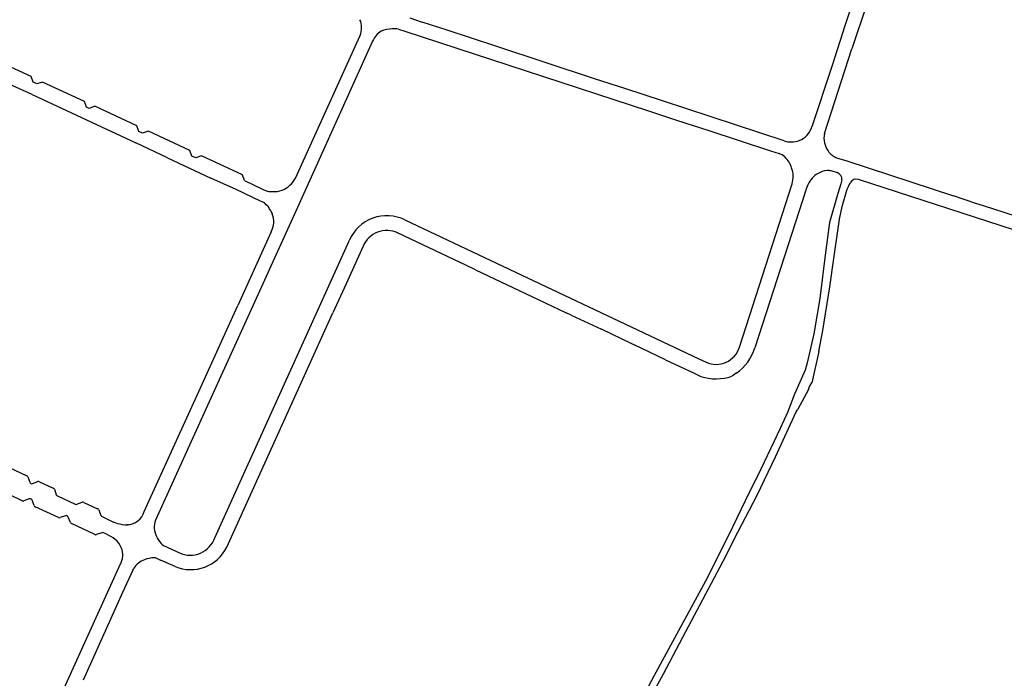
# Model space of a CAD drawing. Extents: x 148869 to 161638, y 453607 to 469810.
# Tile 893 of 1056: x 159105.49 to 159110.1, y 459861.6 to 459864.68. Entities that reach past the tile are written whole.
import ezdxf

# ---------------------------------------------------------------- set-up
doc = ezdxf.new("R2010")
doc.units = 0
doc.layers.add('LKI_V01_KANTRIJWEG', color=252, linetype='CONTINUOUS')

msp = doc.modelspace()

# ---------------------------------------------------------------- linework, layer by layer
at = {"layer": 'LKI_V01_KANTRIJWEG'}
for p, q in [((159109.4524, 459864.7555), (159109.3831, 459864.5456)), ((159109.4524, 459864.7555), (159109.3831, 459864.5456)), ((159107.3142, 459864.6904), (159107.3719, 459864.6713)), ((159107.3142, 459864.6904), (159107.3719, 459864.6713)), ((159107.2324, 459864.6391), (159107.2246, 459864.6383)), ((159107.2324, 459864.6391), (159107.2246, 459864.6383)), ((159107.2609, 459864.6377), (159107.2914, 459864.6277)), ((159107.2609, 459864.6377), (159107.2914, 459864.6277)), ((159106.7791, 459863.9403), (159107.0813, 459864.6079)), ((159106.7791, 459863.9403), (159107.0813, 459864.6079)), ((159107.1403, 459864.5817), (159106.7881, 459863.8029)), ((159107.1403, 459864.5817), (159106.7881, 459863.8029)), ((159109.2543, 459864.1489), (159109.3831, 459864.5456)), ((159109.2543, 459864.1489), (159109.3831, 459864.5456)), ((159108.3206, 459864.3594), (159108.1784, 459864.406)), ((159108.3206, 459864.3594), (159108.1784, 459864.406)), ((159105.547, 459864.3315), (159105.4434, 459864.3789)), ((159105.547, 459864.3315), (159105.4434, 459864.3789)), ((159105.5695, 459864.3813), (159105.5522, 459864.3895)), ((159105.5695, 459864.3813), (159105.5522, 459864.3895)), ((159105.547, 459864.3315), (159106.0331, 459864.1052)), ((159105.547, 459864.3315), (159106.0331, 459864.1052)), ((159105.8143, 459864.2669), (159105.8014, 459864.2727)), ((159105.8143, 459864.2669), (159105.8014, 459864.2727)), ((159109.1937, 459864.1753), (159109.1955, 459864.1802)), ((159109.1937, 459864.1753), (159109.1955, 459864.1802)), ((159106.0644, 459864.1504), (159106.0472, 459864.1589)), ((159106.0644, 459864.1504), (159106.0472, 459864.1589)), ((159106.1812, 459864.0357), (159106.0331, 459864.1052)), ((159106.1812, 459864.0357), (159106.0331, 459864.1052)), ((159109.2686, 459864.0763), (159109.2694, 459864.0752)), ((159109.2686, 459864.0763), (159109.2694, 459864.0752)), ((159106.1812, 459864.0357), (159106.3838, 459863.9413)), ((159106.1812, 459864.0357), (159106.3838, 459863.9413)), ((159106.3127, 459864.0355), (159106.2951, 459864.0436)), ((159106.3127, 459864.0355), (159106.2951, 459864.0436)), ((159109.0023, 459864.0691), (159109.0418, 459864.0564)), ((159109.0023, 459864.0691), (159109.0418, 459864.0564)), ((159106.5019, 459863.8871), (159106.3838, 459863.9413)), ((159106.5019, 459863.8871), (159106.3838, 459863.9413)), ((159110.2362, 459863.6663), (159109.4129, 459863.9344)), ((159110.2362, 459863.6663), (159109.4129, 459863.9344)), ((159106.5413, 459863.9289), (159106.6279, 459863.8881)), ((159106.5413, 459863.9289), (159106.6279, 459863.8881)), ((159106.6279, 459863.8881), (159106.6463, 459863.8803)), ((159106.6279, 459863.8881), (159106.6463, 459863.8803)), ((159108.8563, 459863.1495), (159109.103, 459863.9135)), ((159108.8563, 459863.1495), (159109.103, 459863.9135)), ((159109.1702, 459863.893), (159108.928, 459863.1469)), ((159109.1702, 459863.893), (159108.928, 459863.1469)), ((159109.3304, 459863.9138), (159109.317, 459863.8694)), ((159109.3304, 459863.9138), (159109.317, 459863.8694)), ((159109.3352, 459863.9328), (159109.3304, 459863.9138)), ((159109.3352, 459863.9328), (159109.3304, 459863.9138)), ((159109.3607, 459863.8888), (159109.3665, 459863.9014)), ((159109.3607, 459863.8888), (159109.3665, 459863.9014)), ((159109.3665, 459863.9014), (159109.3747, 459863.9193)), ((159109.3665, 459863.9014), (159109.3747, 459863.9193)), ((159106.6152, 459863.8337), (159106.5019, 459863.8871)), ((159106.6152, 459863.8337), (159106.5019, 459863.8871)), ((159106.6619, 459863.8775), (159106.6707, 459863.8776)), ((159106.6619, 459863.8775), (159106.6707, 459863.8776)), ((159109.9619, 459863.8227), (159109.8587, 459863.8572)), ((159109.9619, 459863.8227), (159109.8587, 459863.8572)), ((159106.7881, 459863.8029), (159106.7808, 459863.7867)), ((159106.7881, 459863.8029), (159106.7808, 459863.7867)), ((159109.9991, 459863.8112), (159109.9619, 459863.8227)), ((159109.9991, 459863.8112), (159109.9619, 459863.8227)), ((159110.4858, 459863.651), (159109.9991, 459863.8112)), ((159110.4858, 459863.651), (159109.9991, 459863.8112)), ((159106.7808, 459863.7867), (159106.5253, 459863.2237)), ((159106.7808, 459863.7867), (159106.5253, 459863.2237)), ((159106.6639, 459863.787), (159106.67, 459863.7744)), ((159106.6639, 459863.787), (159106.67, 459863.7744)), ((159106.6652, 459863.6902), (159106.509, 459863.3447)), ((159106.6652, 459863.6902), (159106.509, 459863.3447)), ((159107.5495, 459863.5457), (159107.2574, 459863.6841)), ((159107.5495, 459863.5457), (159107.2574, 459863.6841)), ((159106.4015, 459862.2578), (159107.0317, 459863.6498)), ((159106.4015, 459862.2578), (159107.0317, 459863.6498)), ((159107.0956, 459863.6218), (159107.0158, 459863.4464)), ((159107.0956, 459863.6218), (159107.0158, 459863.4464)), ((159107.6116, 459863.5161), (159107.5495, 459863.5457)), ((159107.6116, 459863.5161), (159107.5495, 459863.5457)), ((159107.6213, 459863.5118), (159107.6116, 459863.5161)), ((159107.6213, 459863.5118), (159107.6116, 459863.5161)), ((159107.6213, 459863.5118), (159107.9143, 459863.3734)), ((159107.6213, 459863.5118), (159107.9143, 459863.3734)), ((159107.0158, 459863.4464), (159106.9545, 459863.3106)), ((159107.0158, 459863.4464), (159106.9545, 459863.3106)), ((159106.3423, 459862.9765), (159106.509, 459863.3447)), ((159106.3423, 459862.9765), (159106.509, 459863.3447)), ((159107.9143, 459863.3734), (159108.0451, 459863.3111)), ((159107.9143, 459863.3734), (159108.0451, 459863.3111)), ((159106.4577, 459862.2139), (159106.9545, 459863.3106)), ((159106.4577, 459862.2139), (159106.9545, 459863.3106)), ((159108.0692, 459863.2998), (159108.0451, 459863.3111)), ((159108.0692, 459863.2998), (159108.0451, 459863.3111)), ((159108.0692, 459863.2998), (159108.2104, 459863.2334)), ((159108.0692, 459863.2998), (159108.2104, 459863.2334)), ((159106.5253, 459863.2237), (159106.3596, 459862.8593)), ((159106.5253, 459863.2237), (159106.3596, 459862.8593)), ((159108.3537, 459863.1655), (159108.2104, 459863.2334)), ((159108.3537, 459863.1655), (159108.2104, 459863.2334)), ((159108.3637, 459863.1607), (159108.3537, 459863.1655)), ((159108.3637, 459863.1607), (159108.3537, 459863.1655)), ((159108.5102, 459863.091), (159108.3637, 459863.1607)), ((159108.5102, 459863.091), (159108.3637, 459863.1607)), ((159109.2273, 459863.1288), (159109.1954, 459862.9827)), ((159109.2273, 459863.1288), (159109.1954, 459862.9827)), ((159108.5102, 459863.091), (159108.6447, 459863.0278)), ((159108.5102, 459863.091), (159108.6447, 459863.0278)), ((159108.6447, 459863.0278), (159108.6761, 459863.0129)), ((159108.6447, 459863.0278), (159108.6761, 459863.0129)), ((159108.8414, 459863.0278), (159108.8217, 459863.0138)), ((159108.8414, 459863.0278), (159108.8217, 459863.0138)), ((159109.1637, 459863.0418), (159109.1134, 459862.9295)), ((159109.1637, 459863.0418), (159109.1134, 459862.9295)), ((159106.0716, 459862.3807), (159106.3423, 459862.9765)), ((159106.0716, 459862.3807), (159106.3423, 459862.9765)), ((159109.1793, 459862.9511), (159109.1289, 459862.8572)), ((159109.1793, 459862.9511), (159109.1289, 459862.8572)), ((159106.3596, 459862.8593), (159106.1238, 459862.3397)), ((159106.3596, 459862.8593), (159106.1238, 459862.3397)), ((159105.4131, 459862.5985), (159105.5224, 459862.5478)), ((159105.4131, 459862.5985), (159105.5224, 459862.5478)), ((159105.5277, 459862.5426), (159105.5363, 459862.518)), ((159105.5277, 459862.5426), (159105.5363, 459862.518)), ((159105.5489, 459862.5111), (159105.5741, 459862.5205)), ((159105.5489, 459862.5111), (159105.5741, 459862.5205)), ((159105.5819, 459862.5203), (159105.646, 459862.4905)), ((159105.5819, 459862.5203), (159105.646, 459862.4905)), ((159105.5014, 459862.4309), (159105.3924, 459862.4815)), ((159105.5014, 459862.4309), (159105.3924, 459862.4815)), ((159105.6514, 459862.4849), (159105.6602, 459862.4593)), ((159105.6514, 459862.4849), (159105.6602, 459862.4593)), ((159105.534, 459862.4396), (159105.509, 459862.4308)), ((159105.534, 459862.4396), (159105.509, 459862.4308)), ((159105.5567, 459862.4082), (159105.547, 459862.4336)), ((159105.5567, 459862.4082), (159105.547, 459862.4336)), ((159105.6641, 459862.4547), (159105.6656, 459862.454)), ((159105.6641, 459862.4547), (159105.6656, 459862.454)), ((159105.6656, 459862.454), (159105.749, 459862.4153)), ((159105.6656, 459862.454), (159105.749, 459862.4153)), ((159105.7568, 459862.4147), (159105.7821, 459862.4237)), ((159105.7568, 459862.4147), (159105.7821, 459862.4237)), ((159105.7899, 459862.4235), (159105.8536, 459862.3937)), ((159105.7899, 459862.4235), (159105.8536, 459862.3937)), ((159105.6711, 459862.3522), (159105.562, 459862.4027)), ((159105.6711, 459862.3522), (159105.562, 459862.4027)), ((159105.8546, 459862.3932), (159105.8536, 459862.3937)), ((159105.8546, 459862.3932), (159105.8536, 459862.3937)), ((159105.8593, 459862.388), (159105.8693, 459862.3625)), ((159105.8593, 459862.388), (159105.8693, 459862.3625)), ((159105.7027, 459862.3606), (159105.6787, 459862.3521)), ((159105.7027, 459862.3606), (159105.6787, 459862.3521)), ((159105.7263, 459862.3294), (159105.7165, 459862.3547)), ((159105.7263, 459862.3294), (159105.7165, 459862.3547)), ((159105.8745, 459862.3568), (159105.9286, 459862.3314)), ((159105.8745, 459862.3568), (159105.9286, 459862.3314)), ((159105.9458, 459862.3253), (159105.9286, 459862.3314)), ((159105.9458, 459862.3253), (159105.9286, 459862.3314)), ((159105.8728, 459862.2817), (159105.8486, 459862.2728)), ((159105.8728, 459862.2817), (159105.8486, 459862.2728)), ((159105.8891, 459862.2772), (159105.8806, 459862.2817)), ((159105.8891, 459862.2772), (159105.8806, 459862.2817)), ((159105.9597, 459862.2214), (159105.9533, 459862.2323)), ((159105.9597, 459862.2214), (159105.9533, 459862.2323)), ((159106.1259, 459862.1634), (159106.1483, 459862.1533)), ((159106.1259, 459862.1634), (159106.1483, 459862.1533)), ((159106.216, 459862.124), (159106.1483, 459862.1533)), ((159106.216, 459862.124), (159106.1483, 459862.1533)), ((159106.0188, 459862.1066), (159105.9708, 459862.0011)), ((159106.0188, 459862.1066), (159105.9708, 459862.0011)), ((159105.9708, 459862.0011), (159105.7855, 459861.5923)), ((159105.9708, 459862.0011), (159105.7855, 459861.5923))]:
    msp.add_line(p, q, dxfattribs=at)
for points in [[(159109.458, 459864.9841), (159109.3498, 459864.6537), (159109.2898, 459864.4678), (159109.1955, 459864.1802)], [(159109.458, 459864.9841), (159109.3498, 459864.6537), (159109.2898, 459864.4678), (159109.1955, 459864.1802)], [(159108.1784, 459864.406), (159107.7166, 459864.5582), (159107.4897, 459864.6324), (159107.3719, 459864.6713)], [(159108.1784, 459864.406), (159107.7166, 459864.5582), (159107.4897, 459864.6324), (159107.3719, 459864.6713)], [(159107.2914, 459864.6277), (159107.8586, 459864.4432), (159108.431, 459864.2555), (159108.5618, 459864.2125), (159108.709, 459864.1657), (159109.0023, 459864.0691)], [(159107.2914, 459864.6277), (159107.8586, 459864.4432), (159108.431, 459864.2555), (159108.5618, 459864.2125), (159108.709, 459864.1657), (159109.0023, 459864.0691)], [(159105.5522, 459864.3895), (159105.5426, 459864.4161), (159105.3483, 459864.5054), (159105.3219, 459864.4955)], [(159105.5522, 459864.3895), (159105.5426, 459864.4161), (159105.3483, 459864.5054), (159105.3219, 459864.4955)], [(159105.8014, 459864.2727), (159105.7926, 459864.2996), (159105.5962, 459864.3905), (159105.5695, 459864.3813)], [(159105.8014, 459864.2727), (159105.7926, 459864.2996), (159105.5962, 459864.3905), (159105.5695, 459864.3813)], [(159109.0658, 459864.1155), (159108.4963, 459864.3026), (159108.3206, 459864.3594)], [(159109.0658, 459864.1155), (159108.4963, 459864.3026), (159108.3206, 459864.3594)], [(159106.0472, 459864.1589), (159106.0372, 459864.1854), (159105.841, 459864.2772), (159105.8143, 459864.2669)], [(159106.0472, 459864.1589), (159106.0372, 459864.1854), (159105.841, 459864.2772), (159105.8143, 459864.2669)], [(159106.2951, 459864.0436), (159106.2852, 459864.0701), (159106.0911, 459864.1603), (159106.0644, 459864.1504)], [(159106.2951, 459864.0436), (159106.2852, 459864.0701), (159106.0911, 459864.1603), (159106.0644, 459864.1504)], [(159106.5413, 459863.9289), (159106.5321, 459863.9557), (159106.3393, 459864.0449), (159106.3127, 459864.0355)], [(159106.5413, 459863.9289), (159106.5321, 459863.9557), (159106.3393, 459864.0449), (159106.3127, 459864.0355)], [(159109.3109, 459864.0364), (159109.3592, 459864.0209), (159109.8587, 459863.8572)], [(159109.3109, 459864.0364), (159109.3592, 459864.0209), (159109.8587, 459863.8572)], [(159109.2776, 459863.9766), (159109.2838, 459863.9765), (159109.3139, 459863.9665)], [(159109.2776, 459863.9766), (159109.2838, 459863.9765), (159109.3139, 459863.9665)], [(159109.2273, 459863.1288), (159109.2464, 459863.2282), (159109.2787, 459863.4321), (159109.2975, 459863.5648), (159109.3247, 459863.748), (159109.3376, 459863.8084), (159109.3607, 459863.8888)], [(159109.2273, 459863.1288), (159109.2464, 459863.2282), (159109.2787, 459863.4321), (159109.2975, 459863.5648), (159109.3247, 459863.748), (159109.3376, 459863.8084), (159109.3607, 459863.8888)], [(159109.317, 459863.8694), (159109.2771, 459863.7324), (159109.2571, 459863.5795), (159109.2332, 459863.3781), (159109.2046, 459863.2118), (159109.1731, 459863.0759), (159109.1637, 459863.0418)], [(159109.317, 459863.8694), (159109.2771, 459863.7324), (159109.2571, 459863.5795), (159109.2332, 459863.3781), (159109.2046, 459863.2118), (159109.1731, 459863.0759), (159109.1637, 459863.0418)], [(159106.6338, 459863.8244), (159106.624, 459863.8293), (159106.6152, 459863.8337)], [(159106.6338, 459863.8244), (159106.624, 459863.8293), (159106.6152, 459863.8337)], [(159107.2913, 459863.7451), (159108.667, 459863.0945), (159108.701, 459863.079)], [(159107.2913, 459863.7451), (159108.667, 459863.0945), (159108.701, 459863.079)], [(159109.1793, 459862.9511), (159109.185, 459862.9662), (159109.1954, 459862.9827)], [(159109.1793, 459862.9511), (159109.185, 459862.9662), (159109.1954, 459862.9827)], [(159109.1134, 459862.9295), (159109.082, 459862.8445), (159109.047, 459862.7693), (159108.9562, 459862.5795), (159108.8826, 459862.4302), (159108.8047, 459862.2685), (159108.6984, 459862.0542), (159108.4553, 459861.6105), (159108.386, 459861.478), (159108.3759, 459861.4678), (159108.3669, 459861.4616), (159108.3608, 459861.4582), (159108.3519, 459861.4542), (159108.3404, 459861.4531), (159108.3238, 459861.4561)], [(159109.1134, 459862.9295), (159109.082, 459862.8445), (159109.047, 459862.7693), (159108.9562, 459862.5795), (159108.8826, 459862.4302), (159108.8047, 459862.2685), (159108.6984, 459862.0542), (159108.4553, 459861.6105), (159108.386, 459861.478), (159108.3759, 459861.4678), (159108.3669, 459861.4616), (159108.3608, 459861.4582), (159108.3519, 459861.4542), (159108.3404, 459861.4531), (159108.3238, 459861.4561)], [(159108.3667, 459861.3664), (159108.3932, 459861.4251), (159108.4468, 459861.5217), (159108.5009, 459861.6208), (159108.5914, 459861.7933), (159108.781, 459862.1486), (159108.8495, 459862.2838), (159108.9393, 459862.4572), (159109.0256, 459862.6371), (159109.1219, 459862.8466), (159109.1289, 459862.8572)], [(159108.3667, 459861.3664), (159108.3932, 459861.4251), (159108.4468, 459861.5217), (159108.5009, 459861.6208), (159108.5914, 459861.7933), (159108.781, 459862.1486), (159108.8495, 459862.2838), (159108.9393, 459862.4572), (159109.0256, 459862.6371), (159109.1219, 459862.8466), (159109.1289, 459862.8572)], [(159105.8435, 459862.2723), (159105.8408, 459862.2732), (159105.7317, 459862.324)], [(159105.8435, 459862.2723), (159105.8408, 459862.2732), (159105.7317, 459862.324)], [(159105.916, 459862.2632), (159105.9117, 459862.2661), (159105.8891, 459862.2772)], [(159105.916, 459862.2632), (159105.9117, 459862.2661), (159105.8891, 459862.2772)], [(159106.1506, 459862.2311), (159106.1553, 459862.2258), (159106.1614, 459862.221), (159106.236, 459862.1871)], [(159106.1506, 459862.2311), (159106.1553, 459862.2258), (159106.1614, 459862.221), (159106.236, 459862.1871)], [(159105.5068, 459861.1345), (159105.9615, 459862.1359), (159105.9637, 459862.141)], [(159105.5068, 459861.1345), (159105.9615, 459862.1359), (159105.9637, 459862.141)]]:
    msp.add_lwpolyline(points, dxfattribs=at)
for centre, radius, start, end in [((159106.9917, 459864.6449), 0.0969, 337.5599, 22.6098), ((159106.9917, 459864.6449), 0.0969, 337.5599, 22.6098), ((159107.2393, 459864.5375), 0.1084, 122.845, 155.9182), ((159107.2393, 459864.5375), 0.1084, 122.845, 155.9182), ((159107.2327, 459864.5043), 0.1348, 90.127, 112.8065), ((159107.2327, 459864.5043), 0.1348, 90.127, 112.8065), ((159107.2413, 459864.5287), 0.1107, 79.7892, 94.5804), ((159107.2413, 459864.5287), 0.1107, 79.7892, 94.5804), ((159109.0997, 459864.2102), 0.1002, 291.4892, 339.6694), ((159109.0997, 459864.2102), 0.1002, 291.4892, 339.6694), ((159109.3553, 459864.1278), 0.1032, 168.158, 215.4718), ((159109.3553, 459864.1278), 0.1032, 168.158, 215.4718), ((159109.0992, 459864.2106), 0.1008, 250.6211, 291.6808), ((159109.0992, 459864.2106), 0.1008, 250.6211, 291.6808), ((159109.0048, 459863.9671), 0.0967, 29.9541, 67.4869), ((159109.0048, 459863.9671), 0.0967, 29.9541, 67.4869), ((159109.3461, 459864.1211), 0.0918, 215.4432, 247.4528), ((159109.3461, 459864.1211), 0.0918, 215.4432, 247.4528), ((159108.993, 459863.9552), 0.113, 17.3921, 32.1995), ((159108.993, 459863.9552), 0.113, 17.3921, 32.1995), ((159108.9856, 459863.9479), 0.1223, 343.6587, 19.6201), ((159108.9856, 459863.9479), 0.1223, 343.6587, 19.6201), ((159106.6691, 459863.999), 0.1246, 293.0298, 331.9317), ((159106.6691, 459863.999), 0.1246, 293.0298, 331.9317), ((159109.2931, 459863.8547), 0.1287, 130.2736, 162.6824), ((159109.2931, 459863.8547), 0.1287, 130.2736, 162.6824), ((159109.3033, 459863.8284), 0.1556, 116.4919, 126.8855), ((159109.3033, 459863.8284), 0.1556, 116.4919, 126.8855), ((159109.2731, 459863.886), 0.0907, 87.1599, 115.6563), ((159109.2731, 459863.886), 0.0907, 87.1599, 115.6563), ((159109.3054, 459863.9376), 0.0301, 350.9091, 73.7777), ((159109.3054, 459863.9376), 0.0301, 350.9091, 73.7777), ((159109.403, 459863.9035), 0.0324, 72.2484, 150.9293), ((159109.403, 459863.9035), 0.0324, 72.2484, 150.9293), ((159106.6619, 459863.9214), 0.0439, 249.2782, 270.0862), ((159106.6619, 459863.9214), 0.0439, 249.2782, 270.0862), ((159106.6778, 459863.9974), 0.12, 266.6314, 289.5062), ((159106.6778, 459863.9974), 0.12, 266.6314, 289.5062), ((159106.571, 459863.743), 0.1028, 25.3708, 52.3922), ((159106.571, 459863.743), 0.1028, 25.3708, 52.3922), ((159106.5835, 459863.7371), 0.0942, 330.1045, 23.2743), ((159106.5835, 459863.7371), 0.0942, 330.1045, 23.2743), ((159107.2065, 459863.5749), 0.1902, 63.5175, 156.807), ((159107.2065, 459863.5749), 0.1902, 63.5175, 156.807), ((159107.2063, 459863.5759), 0.1198, 64.7063, 157.467), ((159107.2063, 459863.5759), 0.1198, 64.7063, 157.467), ((159108.7475, 459863.1828), 0.1138, 245.8994, 342.9863), ((159108.7475, 459863.1828), 0.1138, 245.8994, 342.9863), ((159108.7185, 459863.2082), 0.2183, 304.2696, 343.7008), ((159108.7185, 459863.2082), 0.2183, 304.2696, 343.7008), ((159108.7474, 459863.2323), 0.2308, 251.9909, 288.7725), ((159108.7474, 459863.2323), 0.2308, 251.9909, 288.7725), ((159105.5199, 459862.54), 0.00822, 18.6263, 72.355), ((159105.5199, 459862.54), 0.00822, 18.6263, 72.355), ((159105.5459, 459862.5206), 0.00994, 195.0742, 287.5456), ((159105.5459, 459862.5206), 0.00994, 195.0742, 287.5456), ((159105.5778, 459862.5139), 0.00757, 57.5361, 119.5225), ((159105.5778, 459862.5139), 0.00757, 57.5361, 119.5225), ((159105.6405, 459862.4798), 0.0121, 25.1713, 62.7454), ((159105.6405, 459862.4798), 0.0121, 25.1713, 62.7454), ((159105.5053, 459862.4401), 0.01, 246.9163, 291.576), ((159105.5053, 459862.4401), 0.01, 246.9163, 291.576), ((159105.5374, 459862.43), 0.0102, 71.2241, 109.4652), ((159105.5374, 459862.43), 0.0102, 71.2241, 109.4652), ((159105.5402, 459862.4365), 0.00313, 48.3005, 81.7043), ((159105.5402, 459862.4365), 0.00313, 48.3005, 81.7043), ((159105.5387, 459862.4309), 0.00873, 17.855, 65.7345), ((159105.5387, 459862.4309), 0.00873, 17.855, 65.7345), ((159105.6676, 459862.4617), 0.00781, 197.6673, 243.5352), ((159105.6676, 459862.4617), 0.00781, 197.6673, 243.5352), ((159105.7535, 459862.4244), 0.0102, 243.4972, 288.436), ((159105.7535, 459862.4244), 0.0102, 243.4972, 288.436), ((159105.7855, 459862.4043), 0.0197, 77.11, 99.9524), ((159105.7855, 459862.4043), 0.0197, 77.11, 99.9524), ((159105.5656, 459862.4115), 0.00955, 200.326, 247.4441), ((159105.5656, 459862.4115), 0.00955, 200.326, 247.4441), ((159105.8516, 459862.3858), 0.00798, 15.78, 67.9884), ((159105.8516, 459862.3858), 0.00798, 15.78, 67.9884), ((159105.9893, 459862.4043), 0.0856, 272.5096, 344.0016), ((159105.9893, 459862.4043), 0.0856, 272.5096, 344.0016), ((159105.675, 459862.3601), 0.00883, 243.7424, 294.7499), ((159105.675, 459862.3601), 0.00883, 243.7424, 294.7499), ((159105.7069, 459862.3519), 0.00964, 69.3512, 115.641), ((159105.7069, 459862.3519), 0.00964, 69.3512, 115.641), ((159105.7099, 459862.358), 0.00293, 48.4267, 82.0701), ((159105.7099, 459862.358), 0.00293, 48.4267, 82.0701), ((159105.7082, 459862.3524), 0.00857, 15.3113, 65.273), ((159105.7082, 459862.3524), 0.00857, 15.3113, 65.273), ((159105.7352, 459862.3329), 0.0096, 201.5651, 248.4349), ((159105.7352, 459862.3329), 0.0096, 201.5651, 248.4349), ((159105.8793, 459862.3663), 0.0107, 200.9133, 243.3359), ((159105.8793, 459862.3663), 0.0107, 200.9133, 243.3359), ((159105.9911, 459862.4773), 0.1586, 253.384, 270.6753), ((159105.9911, 459862.4773), 0.1586, 253.384, 270.6753), ((159106.2131, 459862.3084), 0.0947, 160.6524, 208.4282), ((159106.2131, 459862.3084), 0.0947, 160.6524, 208.4282), ((159105.8767, 459862.2725), 0.01, 67.0977, 112.9023), ((159105.8767, 459862.2725), 0.01, 67.0977, 112.9023), ((159105.9948, 459862.3608), 0.0406, 265.4632, 276.6986), ((159105.9948, 459862.3608), 0.0406, 265.4632, 276.6986), ((159105.8451, 459862.2822), 0.01, 260.3356, 290.1339), ((159105.8451, 459862.2822), 0.01, 260.3356, 290.1339), ((159105.8556, 459862.1525), 0.1261, 39.2646, 61.409), ((159105.8556, 459862.1525), 0.1261, 39.2646, 61.409), ((159106.2304, 459862.3054), 0.109, 202.7385, 222.9923), ((159106.2304, 459862.3054), 0.109, 202.7385, 222.9923), ((159106.2862, 459862.2988), 0.1224, 245.7992, 340.4307), ((159106.2862, 459862.2988), 0.1224, 245.7992, 340.4307), ((159105.8827, 459862.1772), 0.0888, 335.9562, 29.8553), ((159105.8827, 459862.1772), 0.0888, 335.9562, 29.8553), ((159106.2896, 459862.2961), 0.1872, 246.8509, 333.933), ((159106.2896, 459862.2961), 0.1872, 246.8509, 333.933), ((159106.1139, 459862.0511), 0.1118, 111.7447, 144.6277), ((159106.1139, 459862.0511), 0.1118, 111.7447, 144.6277), ((159106.1288, 459862.0017), 0.1632, 93.6399, 110.1989), ((159106.1288, 459862.0017), 0.1632, 93.6399, 110.1989), ((159106.1192, 459862.1464), 0.0182, 68.3607, 92.1627), ((159106.1192, 459862.1464), 0.0182, 68.3607, 92.1627), ((159105.9637, 459862.1353), 0.0622, 332.5113, 341.7381), ((159105.9637, 459862.1353), 0.0622, 332.5113, 341.7381)]:
    msp.add_arc(centre, radius, start, end, dxfattribs=at)

doc.saveas('drawing.dxf')
